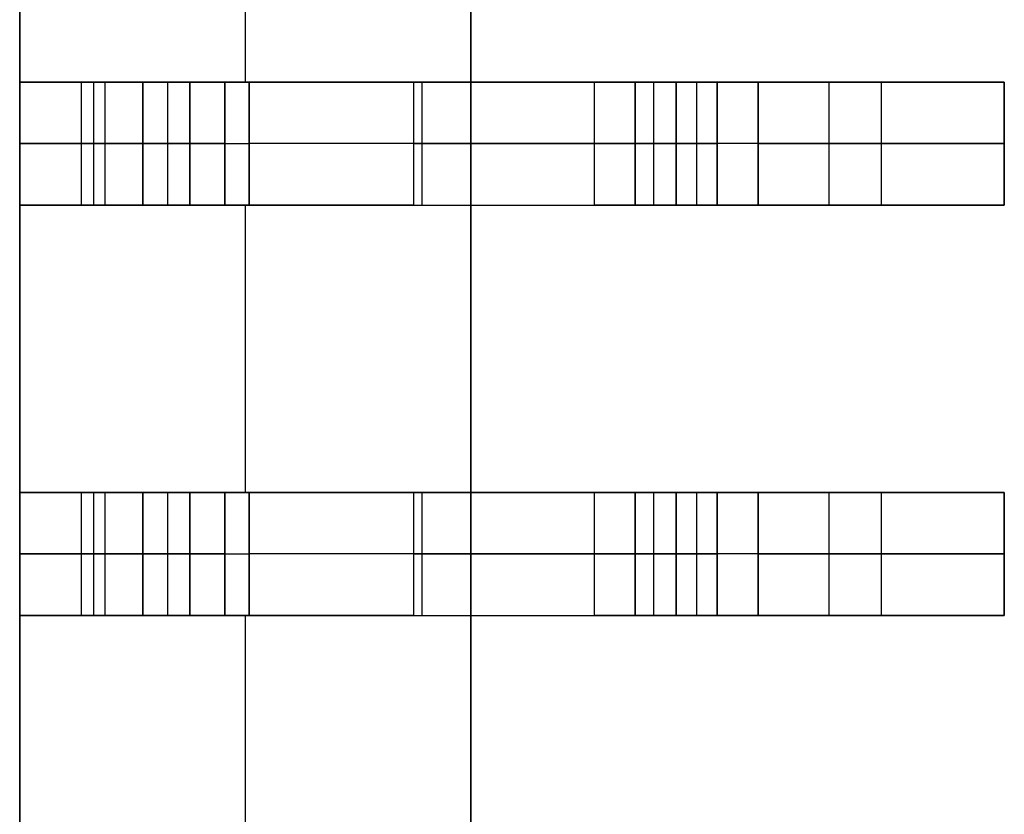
# Model space of a CAD drawing. Extents: x -64 to 57, y 4 to 161.
# Tile 265 of 342: x 12.721 to 13.921, y 136.275 to 137.243. Entities that reach past the tile are written whole.
import ezdxf

# ---------------------------------------------------------------- set-up
doc = ezdxf.new("R2010")
doc.units = 0
doc.layers.add('DEFAULT', color=7, linetype='CONTINUOUS')

msp = doc.modelspace()

# ---------------------------------------------------------------- linework, layer by layer
at = {"layer": 'DEFAULT', "color": 254}
for p, q in [((13.271, 128.8919, 41.6166), (13.271, 150.7919, 41.6166)), ((13.271, 128.8919, 41.6166), (13.271, 150.7919, 41.6166)), ((13.271, 129.9569, 41.1166), (13.271, 149.7269, 41.1166)), ((13.271, 149.7269, 41.1166), (13.271, 129.9569, 41.1166)), ((12.721, 149.5169, 37.6366), (12.721, 130.1669, 37.6366)), ((12.721, 149.5169, 39.3766), (12.721, 130.1669, 39.3766)), ((12.721, 130.1669, 37.6366), (12.721, 149.5169, 37.6366)), ((12.721, 137.1669, 41.1166), (12.721, 137.5169, 41.1166)), ((12.721, 137.5169, 41.1166), (12.721, 137.1669, 41.1166)), ((12.996, 137.5169, 41.1166), (12.996, 137.1669, 41.1166)), ((12.721, 137.1669, 40.7397), (12.721, 137.0169, 40.7397)), ((12.721, 137.1669, 38.0166), (12.721, 137.0169, 38.0166)), ((12.9284, 137.1669, 38.0166), (12.721, 137.1669, 38.0166)), ((12.721, 137.0169, 38.5166), (12.721, 137.1669, 38.5166)), ((12.721, 137.1669, 38.5166), (12.871, 137.1669, 38.5166)), ((12.721, 137.0169, 39.3866), (12.721, 137.1669, 39.3866)), ((12.721, 137.1669, 39.3866), (12.901, 137.1669, 39.3866)), ((12.721, 137.1669, 38.5166), (12.721, 137.1669, 38.0166)), ((12.871, 137.1669, 38.5166), (12.721, 137.1669, 38.5166)), ((12.721, 137.1669, 39.3866), (12.901, 137.1669, 39.3866)), ((12.721, 137.1669, 40.0666), (12.721, 137.1669, 39.3866)), ((12.721, 137.1669, 41.1166), (12.721, 137.1669, 40.7397)), ((13.201, 137.1669, 41.1166), (12.721, 137.1669, 41.1166)), ((12.721, 137.1669, 38.0166), (12.9284, 137.1669, 38.0166)), ((12.721, 137.0169, 40.0666), (12.721, 137.1669, 40.0666)), ((12.721, 137.1669, 39.3866), (12.721, 137.1669, 40.0666)), ((12.721, 137.0169, 39.3866), (12.721, 137.1669, 39.3866)), ((12.721, 137.1669, 40.0666), (12.721, 137.0169, 40.0666)), ((12.721, 137.1669, 38.0166), (12.721, 137.1669, 38.5166)), ((12.721, 137.0169, 38.0166), (12.721, 137.1669, 38.0166)), ((12.721, 137.1669, 38.5166), (12.721, 137.0169, 38.5166)), ((12.721, 137.1669, 40.7397), (12.721, 137.1669, 41.1166)), ((12.721, 137.0169, 40.7397), (12.721, 137.1669, 40.7397)), ((12.721, 137.1669, 41.1166), (13.201, 137.1669, 41.1166)), ((12.796, 137.1669, 38.5166), (12.796, 137.0169, 38.5166)), ((12.811, 137.1669, 39.3866), (12.811, 137.0169, 39.3866)), ((12.8247, 137.1669, 38.0166), (12.8247, 137.0169, 38.0166)), ((12.871, 137.0169, 38.5166), (12.871, 137.1669, 38.5166)), ((12.871, 137.1669, 38.5166), (12.871, 137.0169, 38.5166)), ((12.901, 137.1669, 39.3866), (12.901, 137.0169, 39.3866)), ((12.901, 137.1669, 39.3866), (12.901, 137.0169, 39.3866)), ((12.9284, 137.1669, 38.0166), (12.9284, 137.0169, 38.0166)), ((12.9284, 137.0169, 38.0166), (12.9284, 137.1669, 38.0166)), ((12.9284, 137.1669, 38.0166), (13.0005, 137.1669, 37.9858)), ((12.971, 137.0169, 39.3166), (12.971, 137.1669, 39.3166)), ((12.971, 137.0169, 39.3166), (12.971, 137.1669, 39.3166)), ((12.971, 137.1669, 39.3166), (12.971, 137.1669, 38.6166)), ((12.971, 137.1669, 38.6166), (12.971, 137.0169, 38.6166)), ((12.971, 137.1669, 38.9666), (12.971, 137.0169, 38.9666)), ((12.971, 137.1669, 38.6166), (12.971, 137.0169, 38.6166)), ((12.971, 137.0169, 40.3166), (12.971, 137.1669, 40.3166)), ((12.971, 137.1669, 40.3366), (12.971, 137.0169, 40.3366)), ((12.971, 137.1669, 40.3166), (12.971, 137.1669, 40.3366)), ((12.971, 137.0169, 40.3266), (12.971, 137.1669, 40.3266)), ((12.971, 137.0169, 40.3366), (12.971, 137.1669, 40.3366)), ((12.971, 137.1669, 39.3166), (12.971, 137.1669, 38.6166)), ((12.971, 137.1669, 40.3366), (12.971, 137.1669, 40.3166)), ((12.971, 137.1669, 39.3166), (13.471, 137.1669, 39.3166)), ((12.971, 137.1669, 40.3166), (12.971, 137.0169, 40.3166)), ((13.0005, 137.0169, 37.9858), (13.0005, 137.1669, 37.9858)), ((13.0005, 137.1669, 37.9858), (13.0005, 137.0169, 37.9858)), ((13.4215, 137.1669, 37.5473), (13.0005, 137.1669, 37.9858)), ((13.0005, 137.1669, 37.9858), (13.4215, 137.1669, 37.5473)), ((13.201, 137.1669, 41.1166), (13.201, 137.0169, 41.1166)), ((13.201, 137.1669, 41.1166), (13.201, 137.0169, 41.1166)), ((13.211, 137.1669, 37.7666), (13.211, 137.0169, 37.7666)), ((13.321, 137.1669, 37.652), (13.321, 137.1669, 41.0057)), ((13.4215, 137.0169, 37.5473), (13.4215, 137.1669, 37.5473)), ((13.4215, 137.0169, 37.5473), (13.4215, 137.1669, 37.5473)), ((13.4215, 137.1669, 37.5473), (13.4936, 137.1669, 37.5166)), ((13.471, 137.0169, 39.2966), (13.471, 137.1669, 39.2966)), ((13.471, 137.1669, 39.2966), (13.471, 137.0169, 39.2966)), ((13.471, 137.1669, 39.3966), (13.471, 137.1669, 39.2966)), ((13.471, 137.0169, 39.3966), (13.471, 137.1669, 39.3966)), ((13.471, 137.1669, 39.3466), (13.471, 137.0169, 39.3466)), ((13.471, 137.1669, 39.3966), (13.471, 137.0169, 39.3966)), ((13.471, 137.0169, 39.8466), (13.471, 137.1669, 39.8466)), ((13.471, 137.1669, 39.8466), (13.471, 137.0169, 39.8466)), ((13.471, 137.1669, 39.9466), (13.471, 137.1669, 39.8466)), ((13.471, 137.0169, 39.9466), (13.471, 137.1669, 39.9466)), ((13.471, 137.1669, 39.8966), (13.471, 137.0169, 39.8966)), ((13.471, 137.1669, 39.9466), (13.471, 137.0169, 39.9466)), ((13.471, 137.1669, 39.8466), (13.471, 137.1669, 39.9466)), ((13.471, 137.1669, 39.2966), (13.471, 137.1669, 39.3966)), ((13.4936, 137.1669, 37.5166), (13.4936, 137.0169, 37.5166)), ((13.4936, 137.1669, 37.5166), (13.4936, 137.0169, 37.5166)), ((13.921, 137.1669, 37.5166), (13.4936, 137.1669, 37.5166)), ((13.4936, 137.1669, 37.5166), (13.921, 137.1669, 37.5166)), ((13.521, 137.0169, 39.2466), (13.521, 137.1669, 39.2466)), ((13.521, 137.1669, 39.2466), (13.571, 137.1669, 39.2466)), ((13.521, 137.1669, 39.2466), (13.521, 137.0169, 39.2466)), ((13.521, 137.0169, 39.4466), (13.521, 137.1669, 39.4466)), ((13.521, 137.1669, 39.4466), (13.521, 137.0169, 39.4466)), ((13.521, 137.1669, 39.7966), (13.521, 137.1669, 39.4466)), ((13.521, 137.0169, 39.7966), (13.521, 137.1669, 39.7966)), ((13.521, 137.1669, 39.6216), (13.521, 137.0169, 39.6216)), ((13.521, 137.1669, 39.7966), (13.521, 137.0169, 39.7966)), ((13.521, 137.0169, 39.9966), (13.521, 137.1669, 39.9966)), ((13.521, 137.1669, 39.9966), (13.521, 137.0169, 39.9966)), ((13.571, 137.1669, 39.9966), (13.521, 137.1669, 39.9966)), ((13.521, 137.0169, 40.3466), (13.521, 137.1669, 40.3466)), ((13.521, 137.1669, 40.3466), (13.521, 137.0169, 40.3466)), ((13.521, 137.1669, 40.4766), (13.521, 137.1669, 40.3466)), ((13.521, 137.0169, 40.4766), (13.521, 137.1669, 40.4766)), ((13.521, 137.1669, 40.4116), (13.521, 137.0169, 40.4116)), ((13.521, 137.1669, 40.3466), (13.521, 137.1669, 40.4766)), ((13.521, 137.1669, 39.9966), (13.571, 137.1669, 39.9966)), ((13.521, 137.1669, 39.4466), (13.521, 137.1669, 39.7966)), ((13.571, 137.1669, 39.2466), (13.521, 137.1669, 39.2466)), ((13.521, 137.0169, 40.4766), (13.521, 137.1669, 40.4766)), ((13.546, 137.1669, 39.2466), (13.546, 137.0169, 39.2466)), ((13.546, 137.1669, 39.9966), (13.546, 137.0169, 39.9966)), ((13.571, 137.0169, 37.8666), (13.571, 137.1669, 37.8666)), ((13.571, 137.1669, 37.8666), (13.571, 137.0169, 37.8666)), ((13.571, 137.1669, 39.2466), (13.571, 137.1669, 37.8666)), ((13.571, 137.0169, 39.2466), (13.571, 137.1669, 39.2466)), ((13.571, 137.1669, 38.5566), (13.571, 137.0169, 38.5566)), ((13.571, 137.1669, 39.2466), (13.571, 137.0169, 39.2466)), ((13.571, 137.0169, 39.9966), (13.571, 137.1669, 39.9966)), ((13.571, 137.0169, 40.2966), (13.571, 137.1669, 40.2966)), ((13.571, 137.1669, 39.9966), (13.571, 137.0169, 39.9966)), ((13.571, 137.1669, 40.2966), (13.571, 137.1669, 39.9966)), ((13.571, 137.1669, 40.1466), (13.571, 137.0169, 40.1466)), ((13.571, 137.1669, 40.2966), (13.571, 137.0169, 40.2966)), ((13.571, 137.1669, 39.9966), (13.571, 137.1669, 40.2966)), ((13.571, 137.1669, 37.8666), (13.571, 137.1669, 39.2466)), ((13.621, 137.0169, 37.8166), (13.621, 137.1669, 37.8166)), ((13.621, 137.1669, 37.8166), (13.921, 137.1669, 37.8166)), ((13.621, 137.1669, 37.8166), (13.621, 137.0169, 37.8166)), ((13.921, 137.1669, 37.8166), (13.621, 137.1669, 37.8166)), ((13.7073, 137.1669, 37.5166), (13.7073, 137.0169, 37.5166)), ((13.771, 137.1669, 37.8166), (13.771, 137.0169, 37.8166)), ((13.921, 137.0169, 37.5166), (13.921, 137.1669, 37.5166)), ((13.921, 137.0169, 37.8166), (13.921, 137.1669, 37.8166)), ((13.921, 137.1669, 37.5166), (13.921, 137.0169, 37.5166)), ((13.921, 137.1669, 37.8166), (13.921, 137.1669, 37.5166)), ((13.921, 137.1669, 37.6666), (13.921, 137.0169, 37.6666)), ((13.921, 137.1669, 37.8166), (13.921, 137.0169, 37.8166)), ((13.921, 137.1669, 37.5166), (13.921, 137.1669, 37.8166)), ((12.9284, 137.0919, 38.0166), (12.721, 137.0919, 38.0166)), ((12.721, 137.0919, 38.5166), (12.871, 137.0919, 38.5166)), ((12.721, 137.0919, 39.3866), (12.901, 137.0919, 39.3866)), ((12.971, 137.0919, 39.3166), (12.971, 137.0919, 38.6166)), ((12.971, 137.0919, 40.3166), (12.971, 137.0919, 40.3366)), ((13.4215, 137.0919, 37.5473), (13.0005, 137.0919, 37.9858)), ((13.471, 137.0919, 39.2966), (13.471, 137.0919, 39.3966)), ((13.471, 137.0919, 39.8466), (13.471, 137.0919, 39.9466)), ((13.921, 137.0919, 37.5166), (13.4936, 137.0919, 37.5166)), ((13.521, 137.0919, 39.2466), (13.571, 137.0919, 39.2466)), ((13.521, 137.0919, 39.7966), (13.521, 137.0919, 39.4466)), ((13.571, 137.0919, 39.9966), (13.521, 137.0919, 39.9966)), ((13.521, 137.0919, 40.4766), (13.521, 137.0919, 40.3466)), ((13.571, 137.0919, 39.2466), (13.571, 137.0919, 37.8666)), ((13.571, 137.0919, 39.9966), (13.571, 137.0919, 40.2966)), ((13.621, 137.0919, 37.8166), (13.921, 137.0919, 37.8166)), ((13.921, 137.0919, 37.5166), (13.921, 137.0919, 37.8166)), ((12.871, 137.0169, 38.5166), (12.721, 137.0169, 38.5166)), ((12.721, 137.0169, 38.5166), (12.721, 137.0169, 38.0166)), ((12.721, 137.0169, 38.0166), (12.9284, 137.0169, 38.0166)), ((13.201, 137.0169, 41.1166), (12.721, 137.0169, 41.1166)), ((12.721, 137.0169, 41.1166), (12.721, 137.0169, 40.7397)), ((12.721, 137.0169, 40.0666), (12.721, 137.0169, 39.3866)), ((12.721, 137.0169, 39.3866), (12.901, 137.0169, 39.3866)), ((12.721, 137.0169, 38.0166), (12.9284, 137.0169, 38.0166)), ((12.871, 137.0169, 38.5166), (12.721, 137.0169, 38.5166)), ((12.901, 137.0169, 39.3866), (12.721, 137.0169, 39.3866)), ((12.721, 137.0169, 40.0666), (12.721, 137.0169, 39.3866)), ((12.721, 137.0169, 38.5166), (12.721, 137.0169, 38.0166)), ((12.721, 137.0169, 41.1166), (12.721, 137.0169, 40.7397)), ((12.721, 136.6669, 41.1166), (12.721, 137.0169, 41.1166)), ((12.721, 137.0169, 41.1166), (12.721, 136.6669, 41.1166)), ((13.201, 137.0169, 41.1166), (12.721, 137.0169, 41.1166)), ((12.9284, 137.0169, 38.0166), (13.0005, 137.0169, 37.9858)), ((12.971, 137.0169, 38.6166), (12.971, 137.0169, 39.3166)), ((12.971, 137.0169, 40.3366), (12.971, 137.0169, 40.3166)), ((12.971, 137.0169, 40.3366), (12.971, 137.0169, 40.3166)), ((12.971, 137.0169, 39.3166), (12.971, 137.0169, 38.6166)), ((12.971, 137.0169, 39.3166), (13.471, 137.0169, 39.3166)), ((12.996, 137.0169, 41.1166), (12.996, 136.6669, 41.1166)), ((13.0005, 137.0169, 37.9858), (13.4215, 137.0169, 37.5473)), ((13.0005, 137.0169, 37.9858), (13.4215, 137.0169, 37.5473)), ((13.321, 137.0169, 37.652), (13.321, 137.0169, 41.0057)), ((13.4215, 137.0169, 37.5473), (13.4936, 137.0169, 37.5166)), ((13.471, 137.0169, 39.2966), (13.471, 137.0169, 39.3966)), ((13.471, 137.0169, 39.8466), (13.471, 137.0169, 39.9466)), ((13.471, 137.0169, 39.2966), (13.471, 137.0169, 39.3966)), ((13.471, 137.0169, 39.8466), (13.471, 137.0169, 39.9466)), ((13.4936, 137.0169, 37.5166), (13.921, 137.0169, 37.5166)), ((13.4936, 137.0169, 37.5166), (13.921, 137.0169, 37.5166)), ((13.571, 137.0169, 39.2466), (13.521, 137.0169, 39.2466)), ((13.521, 137.0169, 39.4466), (13.521, 137.0169, 39.7966)), ((13.521, 137.0169, 39.9966), (13.571, 137.0169, 39.9966)), ((13.571, 137.0169, 39.2466), (13.521, 137.0169, 39.2466)), ((13.521, 137.0169, 39.4466), (13.521, 137.0169, 39.7966)), ((13.521, 137.0169, 39.9966), (13.571, 137.0169, 39.9966)), ((13.521, 137.0169, 40.3466), (13.521, 137.0169, 40.4766)), ((13.521, 137.0169, 40.3466), (13.521, 137.0169, 40.4766)), ((13.571, 137.0169, 37.8666), (13.571, 137.0169, 39.2466)), ((13.571, 137.0169, 39.9966), (13.571, 137.0169, 40.2966)), ((13.571, 137.0169, 37.8666), (13.571, 137.0169, 39.2466)), ((13.571, 137.0169, 39.9966), (13.571, 137.0169, 40.2966)), ((13.921, 137.0169, 37.8166), (13.621, 137.0169, 37.8166)), ((13.921, 137.0169, 37.8166), (13.621, 137.0169, 37.8166)), ((13.921, 137.0169, 37.5166), (13.921, 137.0169, 37.8166)), ((13.921, 137.0169, 37.5166), (13.921, 137.0169, 37.8166)), ((12.721, 136.6669, 40.7397), (12.721, 136.5169, 40.7397)), ((12.721, 136.6669, 38.0166), (12.721, 136.5169, 38.0166)), ((12.9284, 136.6669, 38.0166), (12.721, 136.6669, 38.0166)), ((12.721, 136.5169, 38.5166), (12.721, 136.6669, 38.5166)), ((12.721, 136.6669, 38.5166), (12.871, 136.6669, 38.5166)), ((12.721, 136.5169, 39.3866), (12.721, 136.6669, 39.3866)), ((12.721, 136.6669, 39.3866), (12.901, 136.6669, 39.3866)), ((12.721, 136.6669, 38.5166), (12.721, 136.6669, 38.0166)), ((12.871, 136.6669, 38.5166), (12.721, 136.6669, 38.5166)), ((12.721, 136.6669, 39.3866), (12.901, 136.6669, 39.3866)), ((12.721, 136.6669, 40.0666), (12.721, 136.6669, 39.3866)), ((12.721, 136.6669, 41.1166), (12.721, 136.6669, 40.7397)), ((13.201, 136.6669, 41.1166), (12.721, 136.6669, 41.1166)), ((12.721, 136.6669, 38.0166), (12.9284, 136.6669, 38.0166)), ((12.721, 136.5169, 40.0666), (12.721, 136.6669, 40.0666)), ((12.721, 136.6669, 39.3866), (12.721, 136.6669, 40.0666)), ((12.721, 136.5169, 39.3866), (12.721, 136.6669, 39.3866)), ((12.721, 136.6669, 40.0666), (12.721, 136.5169, 40.0666)), ((12.721, 136.6669, 38.0166), (12.721, 136.6669, 38.5166)), ((12.721, 136.5169, 38.0166), (12.721, 136.6669, 38.0166)), ((12.721, 136.6669, 38.5166), (12.721, 136.5169, 38.5166)), ((12.721, 136.6669, 40.7397), (12.721, 136.6669, 41.1166)), ((12.721, 136.5169, 40.7397), (12.721, 136.6669, 40.7397)), ((12.721, 136.6669, 41.1166), (13.201, 136.6669, 41.1166)), ((12.796, 136.6669, 38.5166), (12.796, 136.5169, 38.5166)), ((12.811, 136.6669, 39.3866), (12.811, 136.5169, 39.3866)), ((12.8247, 136.6669, 38.0166), (12.8247, 136.5169, 38.0166)), ((12.871, 136.5169, 38.5166), (12.871, 136.6669, 38.5166)), ((12.871, 136.6669, 38.5166), (12.871, 136.5169, 38.5166)), ((12.901, 136.6669, 39.3866), (12.901, 136.5169, 39.3866)), ((12.901, 136.6669, 39.3866), (12.901, 136.5169, 39.3866)), ((12.9284, 136.6669, 38.0166), (12.9284, 136.5169, 38.0166)), ((12.9284, 136.5169, 38.0166), (12.9284, 136.6669, 38.0166)), ((12.9284, 136.6669, 38.0166), (13.0005, 136.6669, 37.9858)), ((12.971, 136.5169, 39.3166), (12.971, 136.6669, 39.3166)), ((12.971, 136.5169, 39.3166), (12.971, 136.6669, 39.3166)), ((12.971, 136.6669, 39.3166), (12.971, 136.6669, 38.6166)), ((12.971, 136.6669, 38.6166), (12.971, 136.5169, 38.6166)), ((12.971, 136.6669, 38.9666), (12.971, 136.5169, 38.9666)), ((12.971, 136.6669, 38.6166), (12.971, 136.5169, 38.6166)), ((12.971, 136.5169, 40.3166), (12.971, 136.6669, 40.3166)), ((12.971, 136.6669, 40.3366), (12.971, 136.5169, 40.3366)), ((12.971, 136.6669, 40.3166), (12.971, 136.6669, 40.3366)), ((12.971, 136.5169, 40.3266), (12.971, 136.6669, 40.3266)), ((12.971, 136.5169, 40.3366), (12.971, 136.6669, 40.3366)), ((12.971, 136.6669, 39.3166), (12.971, 136.6669, 38.6166)), ((12.971, 136.6669, 40.3366), (12.971, 136.6669, 40.3166)), ((12.971, 136.6669, 39.3166), (13.471, 136.6669, 39.3166)), ((12.971, 136.6669, 40.3166), (12.971, 136.5169, 40.3166)), ((13.0005, 136.5169, 37.9858), (13.0005, 136.6669, 37.9858)), ((13.0005, 136.6669, 37.9858), (13.0005, 136.5169, 37.9858)), ((13.4215, 136.6669, 37.5473), (13.0005, 136.6669, 37.9858)), ((13.0005, 136.6669, 37.9858), (13.4215, 136.6669, 37.5473)), ((13.201, 136.6669, 41.1166), (13.201, 136.5169, 41.1166)), ((13.201, 136.6669, 41.1166), (13.201, 136.5169, 41.1166)), ((13.211, 136.6669, 37.7666), (13.211, 136.5169, 37.7666)), ((13.321, 136.6669, 37.652), (13.321, 136.6669, 41.0057)), ((13.4215, 136.5169, 37.5473), (13.4215, 136.6669, 37.5473)), ((13.4215, 136.5169, 37.5473), (13.4215, 136.6669, 37.5473)), ((13.4215, 136.6669, 37.5473), (13.4936, 136.6669, 37.5166)), ((13.471, 136.5169, 39.2966), (13.471, 136.6669, 39.2966)), ((13.471, 136.6669, 39.2966), (13.471, 136.5169, 39.2966)), ((13.471, 136.6669, 39.3966), (13.471, 136.6669, 39.2966)), ((13.471, 136.5169, 39.3966), (13.471, 136.6669, 39.3966)), ((13.471, 136.6669, 39.3466), (13.471, 136.5169, 39.3466)), ((13.471, 136.6669, 39.3966), (13.471, 136.5169, 39.3966)), ((13.471, 136.5169, 39.8466), (13.471, 136.6669, 39.8466)), ((13.471, 136.6669, 39.8466), (13.471, 136.5169, 39.8466)), ((13.471, 136.6669, 39.9466), (13.471, 136.6669, 39.8466)), ((13.471, 136.5169, 39.9466), (13.471, 136.6669, 39.9466)), ((13.471, 136.6669, 39.8966), (13.471, 136.5169, 39.8966)), ((13.471, 136.6669, 39.9466), (13.471, 136.5169, 39.9466)), ((13.471, 136.6669, 39.8466), (13.471, 136.6669, 39.9466)), ((13.471, 136.6669, 39.2966), (13.471, 136.6669, 39.3966)), ((13.4936, 136.6669, 37.5166), (13.4936, 136.5169, 37.5166)), ((13.4936, 136.6669, 37.5166), (13.4936, 136.5169, 37.5166)), ((13.921, 136.6669, 37.5166), (13.4936, 136.6669, 37.5166)), ((13.4936, 136.6669, 37.5166), (13.921, 136.6669, 37.5166)), ((13.521, 136.5169, 39.2466), (13.521, 136.6669, 39.2466)), ((13.521, 136.6669, 39.2466), (13.571, 136.6669, 39.2466)), ((13.521, 136.6669, 39.2466), (13.521, 136.5169, 39.2466)), ((13.521, 136.5169, 39.4466), (13.521, 136.6669, 39.4466)), ((13.521, 136.6669, 39.4466), (13.521, 136.5169, 39.4466)), ((13.521, 136.6669, 39.7966), (13.521, 136.6669, 39.4466)), ((13.521, 136.5169, 39.7966), (13.521, 136.6669, 39.7966)), ((13.521, 136.6669, 39.6216), (13.521, 136.5169, 39.6216)), ((13.521, 136.6669, 39.7966), (13.521, 136.5169, 39.7966)), ((13.521, 136.5169, 39.9966), (13.521, 136.6669, 39.9966)), ((13.521, 136.6669, 39.9966), (13.521, 136.5169, 39.9966)), ((13.571, 136.6669, 39.9966), (13.521, 136.6669, 39.9966)), ((13.521, 136.5169, 40.3466), (13.521, 136.6669, 40.3466)), ((13.521, 136.6669, 40.3466), (13.521, 136.5169, 40.3466)), ((13.521, 136.6669, 40.4766), (13.521, 136.6669, 40.3466)), ((13.521, 136.5169, 40.4766), (13.521, 136.6669, 40.4766)), ((13.521, 136.6669, 40.4116), (13.521, 136.5169, 40.4116)), ((13.521, 136.6669, 40.3466), (13.521, 136.6669, 40.4766)), ((13.521, 136.6669, 39.9966), (13.571, 136.6669, 39.9966)), ((13.521, 136.6669, 39.4466), (13.521, 136.6669, 39.7966)), ((13.571, 136.6669, 39.2466), (13.521, 136.6669, 39.2466)), ((13.521, 136.5169, 40.4766), (13.521, 136.6669, 40.4766)), ((13.546, 136.6669, 39.2466), (13.546, 136.5169, 39.2466)), ((13.546, 136.6669, 39.9966), (13.546, 136.5169, 39.9966)), ((13.571, 136.5169, 37.8666), (13.571, 136.6669, 37.8666)), ((13.571, 136.6669, 37.8666), (13.571, 136.5169, 37.8666)), ((13.571, 136.6669, 39.2466), (13.571, 136.6669, 37.8666)), ((13.571, 136.5169, 39.2466), (13.571, 136.6669, 39.2466)), ((13.571, 136.6669, 38.5566), (13.571, 136.5169, 38.5566)), ((13.571, 136.6669, 39.2466), (13.571, 136.5169, 39.2466)), ((13.571, 136.5169, 39.9966), (13.571, 136.6669, 39.9966)), ((13.571, 136.5169, 40.2966), (13.571, 136.6669, 40.2966)), ((13.571, 136.6669, 39.9966), (13.571, 136.5169, 39.9966)), ((13.571, 136.6669, 40.2966), (13.571, 136.6669, 39.9966)), ((13.571, 136.6669, 40.1466), (13.571, 136.5169, 40.1466)), ((13.571, 136.6669, 40.2966), (13.571, 136.5169, 40.2966)), ((13.571, 136.6669, 39.9966), (13.571, 136.6669, 40.2966)), ((13.571, 136.6669, 37.8666), (13.571, 136.6669, 39.2466)), ((13.621, 136.5169, 37.8166), (13.621, 136.6669, 37.8166)), ((13.621, 136.6669, 37.8166), (13.921, 136.6669, 37.8166)), ((13.621, 136.6669, 37.8166), (13.621, 136.5169, 37.8166)), ((13.921, 136.6669, 37.8166), (13.621, 136.6669, 37.8166)), ((13.7073, 136.6669, 37.5166), (13.7073, 136.5169, 37.5166)), ((13.771, 136.6669, 37.8166), (13.771, 136.5169, 37.8166)), ((13.921, 136.5169, 37.5166), (13.921, 136.6669, 37.5166)), ((13.921, 136.5169, 37.8166), (13.921, 136.6669, 37.8166)), ((13.921, 136.6669, 37.5166), (13.921, 136.5169, 37.5166)), ((13.921, 136.6669, 37.8166), (13.921, 136.6669, 37.5166)), ((13.921, 136.6669, 37.6666), (13.921, 136.5169, 37.6666)), ((13.921, 136.6669, 37.8166), (13.921, 136.5169, 37.8166)), ((13.921, 136.6669, 37.5166), (13.921, 136.6669, 37.8166)), ((12.9284, 136.5919, 38.0166), (12.721, 136.5919, 38.0166)), ((12.721, 136.5919, 38.5166), (12.871, 136.5919, 38.5166)), ((12.721, 136.5919, 39.3866), (12.901, 136.5919, 39.3866)), ((12.971, 136.5919, 39.3166), (12.971, 136.5919, 38.6166)), ((12.971, 136.5919, 40.3166), (12.971, 136.5919, 40.3366)), ((13.4215, 136.5919, 37.5473), (13.0005, 136.5919, 37.9858)), ((13.471, 136.5919, 39.2966), (13.471, 136.5919, 39.3966)), ((13.471, 136.5919, 39.8466), (13.471, 136.5919, 39.9466)), ((13.921, 136.5919, 37.5166), (13.4936, 136.5919, 37.5166)), ((13.521, 136.5919, 39.2466), (13.571, 136.5919, 39.2466)), ((13.521, 136.5919, 39.7966), (13.521, 136.5919, 39.4466)), ((13.571, 136.5919, 39.9966), (13.521, 136.5919, 39.9966)), ((13.521, 136.5919, 40.4766), (13.521, 136.5919, 40.3466)), ((13.571, 136.5919, 39.2466), (13.571, 136.5919, 37.8666)), ((13.571, 136.5919, 39.9966), (13.571, 136.5919, 40.2966)), ((13.621, 136.5919, 37.8166), (13.921, 136.5919, 37.8166)), ((13.921, 136.5919, 37.5166), (13.921, 136.5919, 37.8166)), ((12.871, 136.5169, 38.5166), (12.721, 136.5169, 38.5166)), ((12.721, 136.5169, 38.5166), (12.721, 136.5169, 38.0166)), ((12.721, 136.5169, 38.0166), (12.9284, 136.5169, 38.0166)), ((13.201, 136.5169, 41.1166), (12.721, 136.5169, 41.1166)), ((12.721, 136.5169, 41.1166), (12.721, 136.5169, 40.7397)), ((12.721, 136.5169, 40.0666), (12.721, 136.5169, 39.3866)), ((12.721, 136.5169, 39.3866), (12.901, 136.5169, 39.3866)), ((12.721, 136.5169, 38.0166), (12.9284, 136.5169, 38.0166)), ((12.871, 136.5169, 38.5166), (12.721, 136.5169, 38.5166)), ((12.901, 136.5169, 39.3866), (12.721, 136.5169, 39.3866)), ((12.721, 136.5169, 40.0666), (12.721, 136.5169, 39.3866)), ((12.721, 136.5169, 38.5166), (12.721, 136.5169, 38.0166)), ((12.721, 136.5169, 41.1166), (12.721, 136.5169, 40.7397)), ((12.721, 136.1669, 41.1166), (12.721, 136.5169, 41.1166)), ((12.721, 136.5169, 41.1166), (12.721, 136.1669, 41.1166)), ((13.201, 136.5169, 41.1166), (12.721, 136.5169, 41.1166)), ((12.9284, 136.5169, 38.0166), (13.0005, 136.5169, 37.9858)), ((12.971, 136.5169, 38.6166), (12.971, 136.5169, 39.3166)), ((12.971, 136.5169, 40.3366), (12.971, 136.5169, 40.3166)), ((12.971, 136.5169, 40.3366), (12.971, 136.5169, 40.3166)), ((12.971, 136.5169, 39.3166), (12.971, 136.5169, 38.6166)), ((12.971, 136.5169, 39.3166), (13.471, 136.5169, 39.3166)), ((12.996, 136.5169, 41.1166), (12.996, 136.1669, 41.1166)), ((13.0005, 136.5169, 37.9858), (13.4215, 136.5169, 37.5473)), ((13.0005, 136.5169, 37.9858), (13.4215, 136.5169, 37.5473)), ((13.321, 136.5169, 37.652), (13.321, 136.5169, 41.0057)), ((13.4215, 136.5169, 37.5473), (13.4936, 136.5169, 37.5166)), ((13.471, 136.5169, 39.2966), (13.471, 136.5169, 39.3966)), ((13.471, 136.5169, 39.8466), (13.471, 136.5169, 39.9466)), ((13.471, 136.5169, 39.2966), (13.471, 136.5169, 39.3966)), ((13.471, 136.5169, 39.8466), (13.471, 136.5169, 39.9466)), ((13.4936, 136.5169, 37.5166), (13.921, 136.5169, 37.5166)), ((13.4936, 136.5169, 37.5166), (13.921, 136.5169, 37.5166)), ((13.571, 136.5169, 39.2466), (13.521, 136.5169, 39.2466)), ((13.521, 136.5169, 39.4466), (13.521, 136.5169, 39.7966)), ((13.521, 136.5169, 39.9966), (13.571, 136.5169, 39.9966)), ((13.571, 136.5169, 39.2466), (13.521, 136.5169, 39.2466)), ((13.521, 136.5169, 39.4466), (13.521, 136.5169, 39.7966)), ((13.521, 136.5169, 39.9966), (13.571, 136.5169, 39.9966)), ((13.521, 136.5169, 40.3466), (13.521, 136.5169, 40.4766)), ((13.521, 136.5169, 40.3466), (13.521, 136.5169, 40.4766)), ((13.571, 136.5169, 37.8666), (13.571, 136.5169, 39.2466)), ((13.571, 136.5169, 39.9966), (13.571, 136.5169, 40.2966)), ((13.571, 136.5169, 37.8666), (13.571, 136.5169, 39.2466)), ((13.571, 136.5169, 39.9966), (13.571, 136.5169, 40.2966)), ((13.921, 136.5169, 37.8166), (13.621, 136.5169, 37.8166)), ((13.921, 136.5169, 37.8166), (13.621, 136.5169, 37.8166)), ((13.921, 136.5169, 37.5166), (13.921, 136.5169, 37.8166)), ((13.921, 136.5169, 37.5166), (13.921, 136.5169, 37.8166))]:
    msp.add_line(p, q, dxfattribs=at)
at = {"layer": 'DEFAULT', "color": 254, "extrusion": (-1.19249e-08, 1, -9.86076e-32)}
for centre, radius, start, end in [((-12.521, 40.3366, 137.1669), 0.45, 116.3878, 180), ((-12.721, 40.3166, 137.1669), 0.25, 180, 270), ((-12.871, 38.6166, 137.1669), 0.1, 180, 270), ((-12.901, 39.3166, 137.1669), 0.07, 90, 180), ((-12.9284, 37.9166, 137.1669), 0.1, 90, 136.1691), ((-12.721, 40.4766, 137.1669), 0.8, 126.8699, 180), ((-13.4936, 37.6166, 137.1669), 0.1, 270, 316.1691), ((-13.521, 39.2966, 137.1669), 0.05, 270, 360), ((-13.521, 39.3966, 137.1669), 0.05, 360, 90), ((-13.521, 39.8466, 137.1669), 0.05, 270, 360), ((-13.521, 39.9466, 137.1669), 0.05, 360, 90), ((-13.571, 40.3466, 137.1669), 0.05, 270, 360), ((-13.621, 37.8666, 137.1669), 0.05, 270, 360), ((-12.521, 40.3366, 137.0169), 0.45, 116.3878, 180), ((-12.721, 40.3166, 137.0169), 0.25, 180, 270), ((-12.871, 38.6166, 137.0169), 0.1, 180, 270), ((-12.901, 39.3166, 137.0169), 0.07, 90, 180), ((-12.9284, 37.9166, 137.0169), 0.1, 90, 136.1691), ((-12.721, 40.4766, 137.0169), 0.8, 126.8699, 180), ((-13.4936, 37.6166, 137.0169), 0.1, 270, 316.1691), ((-13.521, 39.2966, 137.0169), 0.05, 270, 360), ((-13.521, 39.3966, 137.0169), 0.05, 360, 90), ((-13.521, 39.8466, 137.0169), 0.05, 270, 360), ((-13.521, 39.9466, 137.0169), 0.05, 360, 90), ((-13.571, 40.3466, 137.0169), 0.05, 270, 360), ((-13.621, 37.8666, 137.0169), 0.05, 270, 360), ((-12.521, 40.3366, 136.6669), 0.45, 116.3878, 180), ((-12.721, 40.3166, 136.6669), 0.25, 180, 270), ((-12.871, 38.6166, 136.6669), 0.1, 180, 270), ((-12.901, 39.3166, 136.6669), 0.07, 90, 180), ((-12.9284, 37.9166, 136.6669), 0.1, 90, 136.1691), ((-12.721, 40.4766, 136.6669), 0.8, 126.8699, 180), ((-13.4936, 37.6166, 136.6669), 0.1, 270, 316.1691), ((-13.521, 39.2966, 136.6669), 0.05, 270, 360), ((-13.521, 39.3966, 136.6669), 0.05, 360, 90), ((-13.521, 39.8466, 136.6669), 0.05, 270, 360), ((-13.521, 39.9466, 136.6669), 0.05, 360, 90), ((-13.571, 40.3466, 136.6669), 0.05, 270, 360), ((-13.621, 37.8666, 136.6669), 0.05, 270, 360), ((-12.521, 40.3366, 136.5169), 0.45, 116.3878, 180), ((-12.721, 40.3166, 136.5169), 0.25, 180, 270), ((-12.871, 38.6166, 136.5169), 0.1, 180, 270), ((-12.901, 39.3166, 136.5169), 0.07, 90, 180), ((-12.9284, 37.9166, 136.5169), 0.1, 90, 136.1691), ((-12.721, 40.4766, 136.5169), 0.8, 126.8699, 180), ((-13.4936, 37.6166, 136.5169), 0.1, 270, 316.1691), ((-13.521, 39.2966, 136.5169), 0.05, 270, 360), ((-13.521, 39.3966, 136.5169), 0.05, 360, 90), ((-13.521, 39.8466, 136.5169), 0.05, 270, 360), ((-13.521, 39.9466, 136.5169), 0.05, 360, 90), ((-13.571, 40.3466, 136.5169), 0.05, 270, 360), ((-13.621, 37.8666, 136.5169), 0.05, 270, 360)]:
    msp.add_arc(centre, radius, start, end, dxfattribs=at)
at = {"layer": 'DEFAULT', "color": 254, "extrusion": (-1.19249e-08, 1, 4.09824e-14)}
for centre in [(-12.721, 40.3166, 137.1669), (-12.721, 40.3166, 137.0169)]:
    msp.add_arc(centre, 0.25, 180, 270, dxfattribs=at)
at = {"layer": 'DEFAULT', "color": 254, "extrusion": (-1.19251e-08, 1, -1.54267e-13)}
for centre in [(-12.521, 40.3366, 137.1669), (-12.521, 40.3366, 136.6669)]:
    msp.add_arc(centre, 0.45, 116.3878, 180, dxfattribs=at)
at = {"layer": 'DEFAULT', "color": 254, "extrusion": (-1.19255e-08, 1, 6.31283e-13)}
for centre in [(-12.871, 38.6166, 137.1669), (-12.871, 38.6166, 136.6669)]:
    msp.add_arc(centre, 0.1, 180, 270, dxfattribs=at)
at = {"layer": 'DEFAULT', "color": 254, "extrusion": (-1.19255e-08, 1, -9.62071e-13)}
for centre in [(-12.901, 39.3166, 137.1669), (-12.901, 39.3166, 136.6669)]:
    msp.add_arc(centre, 0.07, 90, 180, dxfattribs=at)
at = {"layer": 'DEFAULT', "color": 254, "extrusion": (-1.19247e-08, 1, 1.04321e-13)}
for centre in [(-12.721, 40.4766, 137.1669), (-12.721, 40.4766, 136.5169)]:
    msp.add_arc(centre, 0.8, 126.8699, 180, dxfattribs=at)
at = {"layer": 'DEFAULT', "color": 254, "extrusion": (-1.19246e-08, 1, -5.40067e-13)}
for centre in [(-13.521, 39.9466, 137.1669), (-13.521, 39.3966, 137.1669), (-13.521, 39.3966, 137.0169), (-13.521, 39.9466, 137.0169), (-13.521, 39.9466, 136.6669), (-13.521, 39.3966, 136.6669), (-13.521, 39.3966, 136.5169), (-13.521, 39.9466, 136.5169)]:
    msp.add_arc(centre, 0.05, 360, 90, dxfattribs=at)
at = {"layer": 'DEFAULT', "color": 254, "extrusion": (-1.19246e-08, 1, 5.39024e-13)}
for centre in [(-13.521, 39.8466, 137.1669), (-13.521, 39.2966, 137.1669), (-13.621, 37.8666, 137.1669), (-13.521, 39.2966, 137.0169), (-13.521, 39.8466, 137.0169), (-13.621, 37.8666, 137.0169), (-13.521, 39.8466, 136.6669), (-13.521, 39.2966, 136.6669), (-13.621, 37.8666, 136.6669), (-13.521, 39.2966, 136.5169), (-13.521, 39.8466, 136.5169), (-13.621, 37.8666, 136.5169)]:
    msp.add_arc(centre, 0.05, 270, 360, dxfattribs=at)
at = {"layer": 'DEFAULT', "color": 254, "extrusion": (-1.19237e-08, 1, 9.40968e-13)}
for centre in [(-13.571, 40.3466, 137.1669), (-13.571, 40.3466, 137.0169), (-13.571, 40.3466, 136.6669), (-13.571, 40.3466, 136.5169)]:
    msp.add_arc(centre, 0.05, 270, 360, dxfattribs=at)
at = {"layer": 'DEFAULT', "color": 254, "extrusion": (-1.19249e-08, 1, 0)}
for centre, radius, start, end in [((-12.521, 40.3366, 137.0919), 0.45, 116.3878, 180), ((-12.721, 40.3166, 137.0919), 0.25, 180, 270), ((-12.871, 38.6166, 137.0919), 0.1, 180, 270), ((-12.901, 39.3166, 137.0919), 0.07, 90, 180), ((-12.9284, 37.9166, 137.0919), 0.1, 90, 136.1691), ((-12.721, 40.4766, 137.0919), 0.8, 126.8699, 180), ((-13.4936, 37.6166, 137.0919), 0.1, 270, 316.1691), ((-13.521, 39.2966, 137.0919), 0.05, 270, 360), ((-13.521, 39.3966, 137.0919), 0.05, 360, 90), ((-13.521, 39.8466, 137.0919), 0.05, 270, 360), ((-13.521, 39.9466, 137.0919), 0.05, 360, 90), ((-13.571, 40.3466, 137.0919), 0.05, 270, 360), ((-13.621, 37.8666, 137.0919), 0.05, 270, 360), ((-12.521, 40.3366, 136.5919), 0.45, 116.3878, 180), ((-12.721, 40.3166, 136.5919), 0.25, 180, 270), ((-12.871, 38.6166, 136.5919), 0.1, 180, 270), ((-12.901, 39.3166, 136.5919), 0.07, 90, 180), ((-12.9284, 37.9166, 136.5919), 0.1, 90, 136.1691), ((-12.721, 40.4766, 136.5919), 0.8, 126.8699, 180), ((-13.4936, 37.6166, 136.5919), 0.1, 270, 316.1691), ((-13.521, 39.2966, 136.5919), 0.05, 270, 360), ((-13.521, 39.3966, 136.5919), 0.05, 360, 90), ((-13.521, 39.8466, 136.5919), 0.05, 270, 360), ((-13.521, 39.9466, 136.5919), 0.05, 360, 90), ((-13.571, 40.3466, 136.5919), 0.05, 270, 360), ((-13.621, 37.8666, 136.5919), 0.05, 270, 360)]:
    msp.add_arc(centre, radius, start, end, dxfattribs=at)
at = {"layer": 'DEFAULT', "color": 254, "extrusion": (-1.19249e-08, 1, 7.49279e-15)}
for centre in [(-12.521, 40.3366, 137.0169), (-12.521, 40.3366, 136.5169)]:
    msp.add_arc(centre, 0.45, 116.3878, 180, dxfattribs=at)
at = {"layer": 'DEFAULT', "color": 254, "extrusion": (-1.19248e-08, 1, -5.48777e-14)}
for centre in [(-12.871, 38.6166, 137.0169), (-12.871, 38.6166, 136.5169)]:
    msp.add_arc(centre, 0.1, 180, 270, dxfattribs=at)
at = {"layer": 'DEFAULT', "color": 254, "extrusion": (-1.19252e-08, 1, -2.68944e-13)}
for centre in [(-12.901, 39.3166, 137.0169), (-12.901, 39.3166, 136.5169)]:
    msp.add_arc(centre, 0.07, 90, 180, dxfattribs=at)
at = {"layer": 'DEFAULT', "color": 254, "extrusion": (-1.19246e-08, 1, 1.44041e-13)}
msp.add_arc((-12.721, 40.4766, 137.0169), 0.8, 126.8699, 180, dxfattribs=at)
at = {"layer": 'DEFAULT', "color": 254, "extrusion": (-1.19252e-08, 1, 3.16624e-13)}
msp.add_arc((-12.721, 40.3166, 136.6669), 0.25, 180, 270, dxfattribs=at)
at = {"layer": 'DEFAULT', "color": 254, "extrusion": (-1.19243e-08, 1, 2.94537e-13)}
msp.add_arc((-12.721, 40.4766, 136.6669), 0.8, 126.8699, 180, dxfattribs=at)
at = {"layer": 'DEFAULT', "color": 254, "extrusion": (-1.19251e-08, 1, 1.22549e-13)}
msp.add_arc((-12.721, 40.3166, 136.5169), 0.25, 180, 270, dxfattribs=at)

doc.saveas('drawing.dxf')
